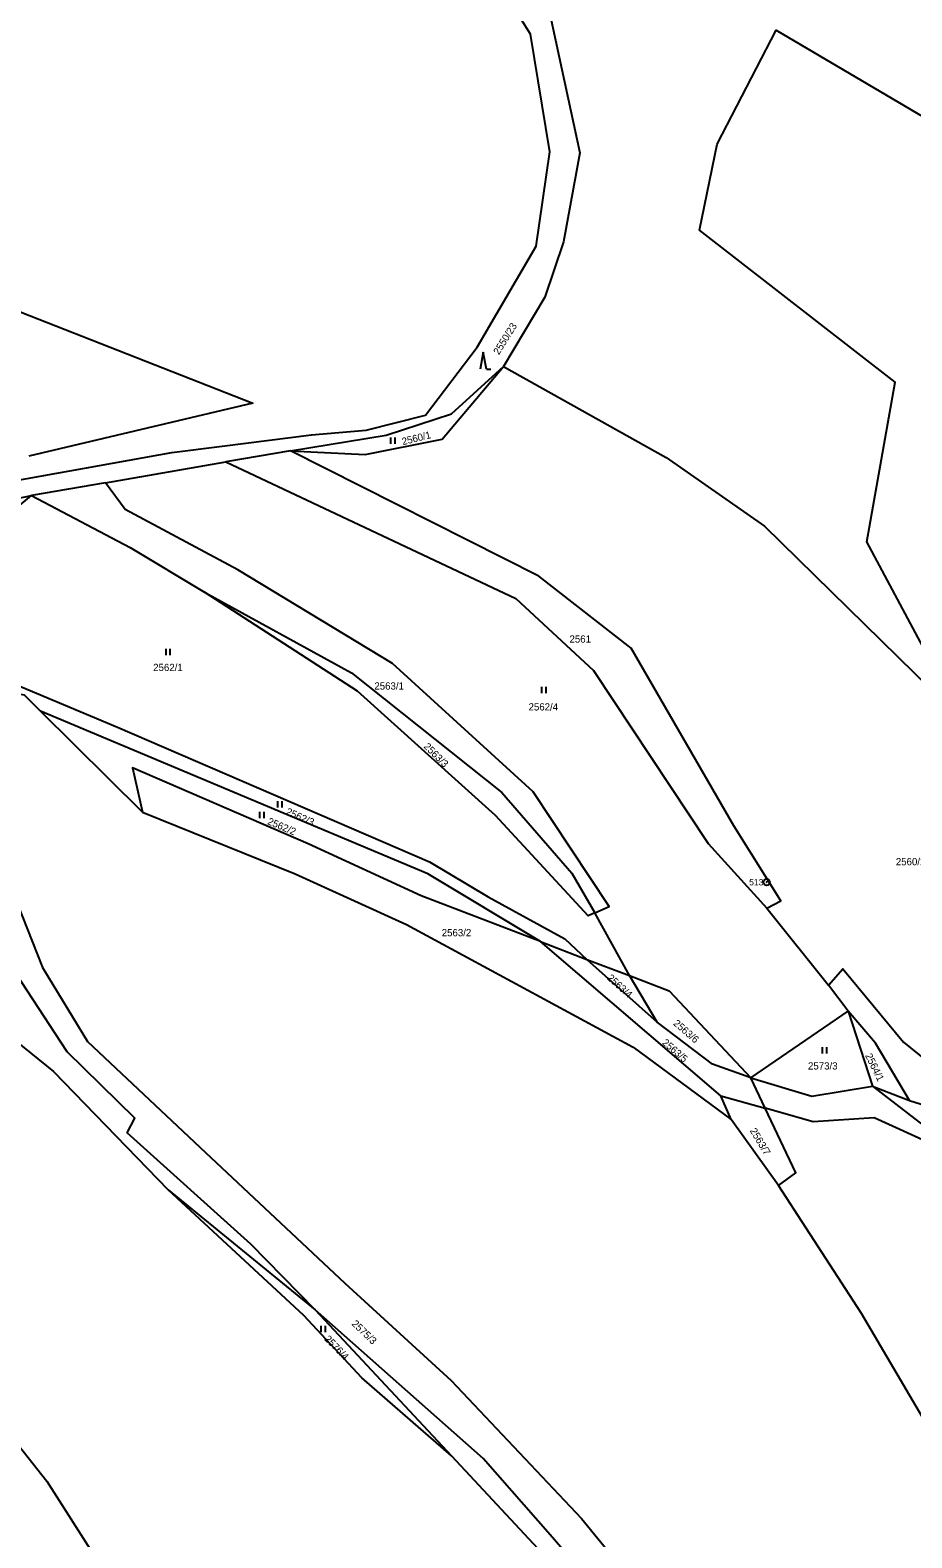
# Model space of a CAD drawing. Extents: x -562167 to -556918, y -1077891 to -1070763.
# Drawn here: x -560044.8 to -559837.5, y -1074321.6 to -1073966.8 of the extents above; entities that cross this region are included whole.
import ezdxf

# ---------------------------------------------------------------- set-up
doc = ezdxf.new("R2010")
doc.units = 0
for name, color, linetype in [('Hranice parcel', 7, 'Continuous'), ('Parcelní čísla', 7, 'Continuous'), ('Značky bodu BP', 7, 'Continuous'), ('Značky kultur', 7, 'Continuous')]:
    doc.layers.add(name, color=color, linetype=linetype)

msp = doc.modelspace()

# ---------------------------------------------------------------- linework, layer by layer
at = {"layer": 'Hranice parcel'}
for p, q in [((-559983.58, -1074065.86), (-559998.85, -1074068.42)), ((-560027.1, -1074073.39), (-559998.85, -1074068.42)), ((-560027.1, -1074073.39), (-560044.5, -1074076.31)), ((-560074.5, -1074101.03), (-560044.5, -1074076.31)), ((-560060.19, -1074079.61), (-560044.5, -1074076.31)), ((-560018.42, -1074150.86), (-560042.4, -1074127.1)), ((-559903.87, -1074189.31), (-559912.06, -1074174.54)), ((-559871.6, -1074173.47), (-559857.06, -1074191.55)), ((-559882.39, -1074217.57), (-559924.85, -1074181.3)), ((-559924.85, -1074181.3), (-559913.91, -1074185.48)), ((-559913.91, -1074185.48), (-559903.87, -1074189.31)), ((-559913.91, -1074185.48), (-559897.37, -1074200.22)), ((-559897.37, -1074200.22), (-559903.87, -1074189.31)), ((-559852.49, -1074197.66), (-559857.06, -1074191.55)), ((-559875.37, -1074213.32), (-559852.49, -1074197.66)), ((-559852.49, -1074197.66), (-559846.77, -1074215.29)), ((-559871.99, -1074220.46), (-559875.37, -1074213.32)), ((-559846.77, -1074215.29), (-559838.05, -1074218.72)), ((-559880, -1074223.15), (-559882.39, -1074217.57)), ((-559882.39, -1074217.57), (-559871.99, -1074220.46)), ((-559868.81, -1074238.72), (-559880, -1074223.15)), ((-560012.35, -1074239.73), (-559977.81, -1074267.92)), ((-559945.78, -1074302.3), (-559924.42, -1074325.21))]:
    msp.add_line(p, q, dxfattribs=at)
for points in [[(-560141.82, -1073805.57), (-560133.69, -1073844.5), (-560111.59, -1073908.87), (-560087.01, -1073966.56), (-560063.35, -1074015.82), (-560047.18, -1074033.1), (-559992.45, -1074054.61), (-560045.18, -1074067.06)], [(-560052.6, -1074073.56), (-560011.56, -1074066.18), (-559999.66, -1074064.73), (-559978.65, -1074062.04), (-559965.82, -1074060.97), (-559951.86, -1074057.45), (-559939.72, -1074041.43), (-559925.81, -1074017.66), (-559922.66, -1073995.46), (-559927.17, -1073967.81), (-559936.49, -1073952.81), (-559924.01, -1073956.42), (-559915.53, -1073995.73), (-559919.38, -1074016.65), (-559923.78, -1074029.65), (-559933.52, -1074045.95)], [(-559832.95, -1074122), (-559830.6, -1074119.91), (-559848.06, -1074087.23), (-559841.41, -1074049.68), (-559887.41, -1074013.92), (-559883.24, -1073993.63), (-559869.39, -1073966.84), (-559832, -1073988.87), (-559805.04, -1074012.64)], [(-559983.58, -1074065.86), (-559966.08, -1074066.71), (-559947.91, -1074063.05), (-559933.52, -1074045.95)], [(-559983.58, -1074065.86), (-559961.15, -1074062.1), (-559945.77, -1074057.12), (-559933.52, -1074045.95)], [(-559933.52, -1074045.95), (-559895.25, -1074067.36), (-559872.11, -1074083.53), (-559832.95, -1074122)], [(-559871.6, -1074173.47), (-559868.3, -1074171.69), (-559879.33, -1074154.07), (-559903.53, -1074112.25), (-559925.24, -1074095.31), (-559983.58, -1074065.86)], [(-559998.85, -1074068.42), (-559930.62, -1074100.54), (-559912.34, -1074117.52), (-559885.35, -1074158.25), (-559871.6, -1074173.47)], [(-559912.06, -1074174.54), (-559908.68, -1074173.04), (-559926.57, -1074146.09), (-559959.63, -1074115.84), (-559995.97, -1074093.84), (-560022.46, -1074079.64), (-560027.1, -1074073.39)], [(-560044.5, -1074076.31), (-560021.3, -1074088.54), (-560003.85, -1074099.05)], [(-560074.5, -1074101.03), (-560064.9, -1074113.86), (-560024.33, -1074130.83), (-559950.92, -1074162.5), (-559937.16, -1074170.73), (-559919.07, -1074180.63), (-559913.91, -1074185.48)], [(-560003.85, -1074099.05), (-559969.26, -1074118.07), (-559933.94, -1074146.23), (-559917.42, -1074165.21), (-559912.06, -1074174.54)], [(-559912.06, -1074174.54), (-559913.59, -1074175.22), (-559935.44, -1074151.62), (-559967.87, -1074122.41), (-560003.85, -1074099.05)], [(-559977.81, -1074267.92), (-559992.93, -1074252.48), (-560022.03, -1074226.28), (-560020.22, -1074222.88), (-560036.17, -1074207.21), (-560060.39, -1074170.31), (-560069.3, -1074148.41), (-560076.3, -1074128.34), (-560078.21, -1074111.63)], [(-560042.4, -1074127.1), (-560046.2, -1074123.34), (-560067.29, -1074119.96)], [(-560067.29, -1074119.96), (-560063.34, -1074133.32), (-560041.93, -1074187.39), (-560031.34, -1074204.77), (-560003.64, -1074230.91), (-559970.82, -1074261.67), (-559945.79, -1074284.6), (-559915.14, -1074317.07), (-559882.65, -1074356.86), (-559849.07, -1074404.05), (-559829.08, -1074433.71), (-559810.75, -1074471.06), (-559793.57, -1074501.44), (-559753.13, -1074578.63)], [(-559924.85, -1074181.3), (-559951.28, -1074165.39), (-560042.4, -1074127.1)], [(-559924.85, -1074181.3), (-559952.91, -1074170.57), (-559979.44, -1074158.31), (-560020.8, -1074140.42), (-560018.42, -1074150.86)], [(-560018.42, -1074150.86), (-559982.48, -1074165.38), (-559956.33, -1074177.28), (-559903.03, -1074206.11), (-559880, -1074223.15)], [(-560065.9, -1074180.26), (-560064.68, -1074182.74), (-560055.8, -1074198.58), (-560039.39, -1074211.84), (-560012.35, -1074239.73)], [(-559903.87, -1074189.31), (-559894.56, -1074192.87), (-559875.37, -1074213.32)], [(-559857.06, -1074191.55), (-559853.73, -1074187.71), (-559839.46, -1074204.98), (-559816.47, -1074223.52), (-559799.5, -1074241.82), (-559785.05, -1074263.02), (-559770.13, -1074287.13)], [(-559838.05, -1074218.72), (-559846.01, -1074205.18), (-559852.49, -1074197.66)], [(-559875.37, -1074213.32), (-559884.34, -1074210.16), (-559897.37, -1074200.22)], [(-559875.37, -1074213.32), (-559861.03, -1074217.71), (-559846.77, -1074215.29)], [(-559846.77, -1074215.29), (-559823.8, -1074233.01), (-559807.77, -1074250.39), (-559793.42, -1074269.09), (-559774.77, -1074291.05)], [(-560118.66, -1074216.71), (-560070.83, -1074270.36), (-560040.95, -1074308.29), (-560021.08, -1074339.38), (-559993.17, -1074383.73), (-559977.41, -1074409.5), (-559956.43, -1074440.33), (-559939.82, -1074465.16), (-559918.59, -1074498.47), (-559888.96, -1074538.63), (-559871.08, -1074571.77), (-559856.85, -1074599.25), (-559839.3, -1074634.95), (-559830.49, -1074652.95), (-559815.41, -1074679.82), (-559784.32, -1074735.65)], [(-559838.05, -1074218.72), (-559827.79, -1074221.89), (-559806.96, -1074245.69), (-559770.13, -1074287.13)], [(-559759.58, -1074318.98), (-559765.74, -1074308.64), (-559791.48, -1074273.78), (-559831.53, -1074229.51), (-559846.35, -1074222.78), (-559860.69, -1074223.7), (-559871.99, -1074220.46)], [(-559868.81, -1074238.72), (-559864.78, -1074235.68), (-559871.99, -1074220.46)], [(-559945.78, -1074302.3), (-559966.83, -1074283.92), (-559980.51, -1074269.26), (-560012.35, -1074239.73)], [(-559690.58, -1074566.5), (-559699.62, -1074547.34), (-559711.8, -1074518.98), (-559718.21, -1074499.37), (-559728.87, -1074464.72), (-559744.56, -1074434.17), (-559752.46, -1074415.95), (-559767.2, -1074381.62), (-559786.69, -1074350.77), (-559801.22, -1074331.28), (-559811.64, -1074317.8), (-559834.92, -1074293.37), (-559849.35, -1074268.83), (-559868.81, -1074238.72)], [(-559757.54, -1074581.11), (-559769.1, -1074555.73), (-559799.61, -1074498.19), (-559818.04, -1074466.66), (-559825.6, -1074450.32), (-559833.18, -1074435.71), (-559851.83, -1074414.16), (-559873.79, -1074385.27), (-559895.51, -1074352.43), (-559921.97, -1074321.54), (-559938.27, -1074302.96), (-559977.81, -1074267.92)], [(-559977.81, -1074267.92), (-559954.63, -1074292.81), (-559945.78, -1074302.3)]]:
    msp.add_lwpolyline(points, dxfattribs=at)
at = {"layer": 'Značky bodu BP'}
for radius in [0.75, 0.03]:
    msp.add_circle((-559871.64, -1074167.32), radius, dxfattribs=at)
at = {"layer": 'Značky kultur'}
for p, q in [((-559938.28, -1074042.64), (-559939.03, -1074046.64)), ((-559937.53, -1074046.64), (-559938.28, -1074042.64)), ((-559937.53, -1074046.64), (-559936.53, -1074046.64)), ((-559960.02, -1074064.19), (-559960.02, -1074062.69)), ((-559959.02, -1074064.19), (-559959.02, -1074062.69)), ((-560012.88, -1074113.9), (-560012.88, -1074112.4)), ((-560011.88, -1074113.9), (-560011.88, -1074112.4)), ((-559924.51, -1074122.84), (-559924.51, -1074121.34)), ((-559923.51, -1074122.84), (-559923.51, -1074121.34)), ((-559986.59, -1074149.78), (-559986.59, -1074148.28)), ((-559985.59, -1074149.78), (-559985.59, -1074148.28)), ((-559990.82, -1074152.29), (-559990.82, -1074150.79)), ((-559989.82, -1074152.29), (-559989.82, -1074150.79)), ((-559858.51, -1074207.62), (-559858.51, -1074206.12)), ((-559857.51, -1074207.62), (-559857.51, -1074206.12)), ((-559976.41, -1074273.2), (-559976.41, -1074271.7)), ((-559975.41, -1074273.2), (-559975.41, -1074271.7))]:
    msp.add_line(p, q, dxfattribs=at)

# ---------------------------------------------------------------- texts
at = {"layer": 'Parcelní čísla'}
for s, rotation, p in [('2550/23', 58, (-559934.61, -1074043.37)), ('2560/1', 14, (-559957.19, -1074064.5)), ('2563/3', 315, (-559952.42, -1074135.54)), ('2562/3', 336, (-559984.86, -1074151.3)), ('2562/2', 337, (-559989.18, -1074153.62)), ('2563/4', 318, (-559909.3, -1074190.06)), ('2563/6', 319, (-559893.73, -1074200.77)), ('2563/5', 319, (-559896.36, -1074205.3)), ('2564/1', 296, (-559848.51, -1074208.1)), ('2563/7', 301, (-559875.65, -1074225.79)), ('2575/3', 316, (-559969.35, -1074271.39)), ('2576/4', 314, (-559975.78, -1074274.92))]:
    msp.add_text(s, height=1.7, rotation=rotation, dxfattribs=at).set_placement(p)
for s, p in [('2561', (-559918, -1074110.95)), ('2562/1', (-560015.91, -1074117.64)), ('2563/1', (-559963.89, -1074122)), ('2562/4', (-559927.63, -1074126.92)), ('2560/2', (-559841.25, -1074163.34)), ('2563/2', (-559948.05, -1074180.05)), ('2573/3', (-559861.91, -1074211.4))]:
    msp.add_text(s, height=1.7, dxfattribs=at).set_placement(p)
at = {"layer": 'Značky bodu BP'}
msp.add_text('513', height=1.5, dxfattribs=at).set_placement((-559875.74, -1074168.07))

doc.saveas('drawing.dxf')
